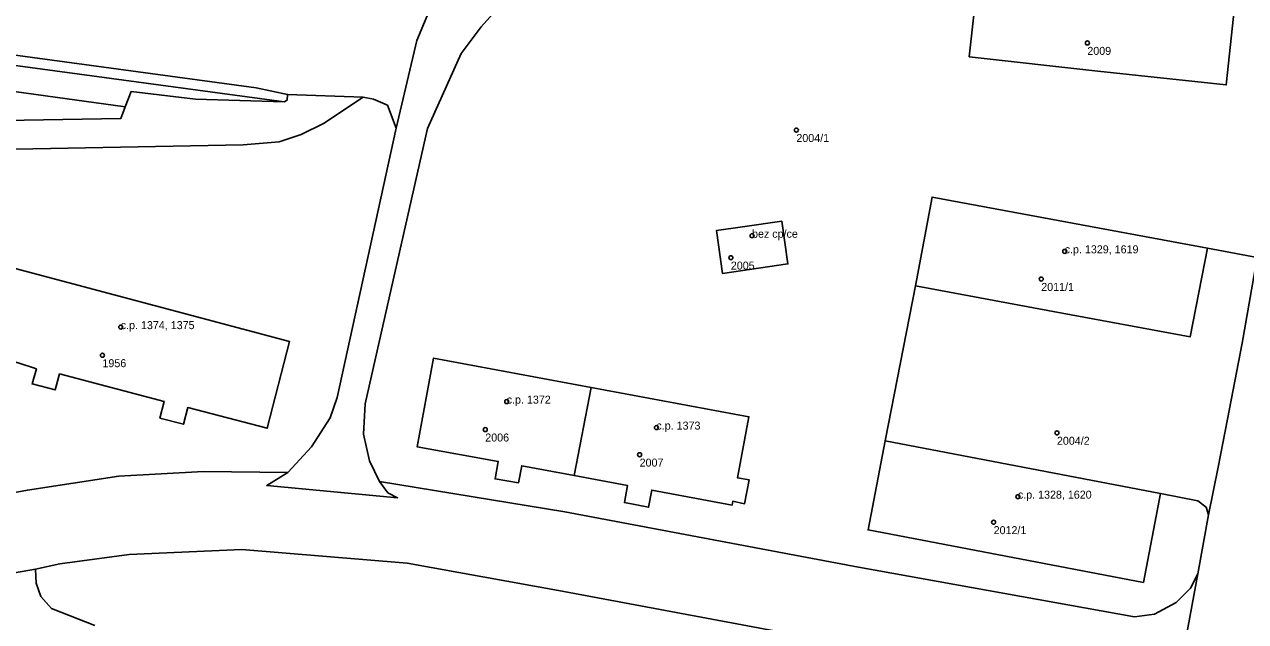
# Model space of a CAD drawing. Extents: x -878211 to -870363, y -1058464 to -1052522.
# Drawn here: x -874721.8 to -874569.2, y -1055438.7 to -1055364 of the extents above; entities that cross this region are included whole.
import ezdxf

# ---------------------------------------------------------------- set-up
doc = ezdxf.new("R2010")
doc.units = 0
for name, color, linetype in [('Definiční body', 7, 'Continuous'), ('Polygon budovy', 7, 'Continuous'), ('Polygon parcely', 7, 'Continuous')]:
    doc.layers.add(name, color=color, linetype=linetype)

msp = doc.modelspace()

# ---------------------------------------------------------------- linework, layer by layer
at = {"layer": 'Definiční body'}
for centre in [(-874588.94, -1055366.30994), (-874625.3, -1055377.20994), (-874630.84, -1055390.42994), (-874633.49, -1055393.16994), (-874591.77, -1055392.37994), (-874594.7, -1055395.83994), (-874709.73, -1055401.85994), (-874712.02, -1055405.37994), (-874661.5, -1055411.17994), (-874664.18, -1055414.67994), (-874642.79, -1055414.42994), (-874592.74, -1055415.08994), (-874644.89, -1055417.81994), (-874597.62, -1055423.06994), (-874600.65, -1055426.26994)]:
    msp.add_circle(centre, 0.25, dxfattribs=at)
at = {"layer": 'Polygon budovy'}
for points in [[(-874603.7, -1055368.03), (-874587.61, -1055369.83), (-874571.58, -1055371.56), (-874570.53, -1055361.83), (-874586.6, -1055360.07), (-874602.64, -1055358.28)], [(-874573.93, -1055391.98), (-874608.35, -1055385.58), (-874610.43, -1055396.68), (-874593.21, -1055399.91), (-874576.08, -1055403.06)], [(-874634.55, -1055395.13), (-874626.36, -1055393.95), (-874627.13, -1055388.61), (-874632.03, -1055389.31), (-874635.29, -1055389.78)], [(-874730.73, -1055400.52), (-874731.49, -1055403.42), (-874730.05, -1055403.78), (-874730.18, -1055404.3), (-874722.57, -1055406.34), (-874720.28, -1055407.09), (-874720.81, -1055408.97), (-874717.94, -1055409.72), (-874717.37, -1055407.72), (-874704.3, -1055411.16), (-874704.84, -1055413.26), (-874701.91, -1055414.01), (-874701.36, -1055411.92), (-874691.42, -1055414.51), (-874688.63, -1055403.65), (-874727.36, -1055393.37), (-874729.29, -1055400.9)], [(-874672.71, -1055416.82), (-874662.55, -1055418.66), (-874662.95, -1055420.84), (-874660.02, -1055421.32), (-874659.63, -1055419.21), (-874653.07, -1055420.43), (-874650.95, -1055409.4), (-874670.64, -1055405.74)], [(-874633.33, -1055424.12), (-874633.24, -1055423.65), (-874631.77, -1055423.95), (-874631.21, -1055420.96), (-874632.67, -1055420.71), (-874631.24, -1055413.07), (-874650.95, -1055409.4), (-874653.07, -1055420.43), (-874646.39, -1055421.68), (-874646.79, -1055423.81), (-874643.77, -1055424.4), (-874643.38, -1055422.25)], [(-874579.8, -1055422.67), (-874614.19, -1055416.09), (-874616.34, -1055427.23), (-874581.94, -1055433.79)]]:
    msp.add_lwpolyline(points, close=True, dxfattribs=at)
at = {"layer": 'Polygon parcely'}
for points in [[(-874688.89, -1055372.74), (-874679.45, -1055373.08), (-874678.16, -1055373.36), (-874676.41, -1055374.1), (-874675.33, -1055376.98), (-874672.74, -1055366), (-874670.6, -1055360.88), (-874670.01, -1055359.35), (-874677.82, -1055352.57), (-874688.32, -1055346.05), (-874704.27, -1055339.03), (-874720.65, -1055333.29), (-874729.47, -1055363.39), (-874731.53, -1055366.67), (-874692.8, -1055371.94)], [(-874587.61, -1055369.83), (-874571.58, -1055371.56), (-874570.53, -1055361.83), (-874586.6, -1055360.07), (-874602.64, -1055358.28), (-874603.7, -1055368.03)], [(-874587.61, -1055369.83), (-874603.7, -1055368.03), (-874602.64, -1055358.28), (-874586.6, -1055360.07), (-874570.53, -1055361.83), (-874571.58, -1055371.56)], [(-874709.16, -1055374.3), (-874708.44, -1055372.39), (-874700.41, -1055373.35), (-874689.3, -1055373.67), (-874733.41, -1055367.7), (-874748.67, -1055368.17), (-874727.94, -1055371.7)], [(-874576.08, -1055403.06), (-874573.93, -1055391.98), (-874608.35, -1055385.58), (-874610.43, -1055396.68), (-874593.21, -1055399.91)], [(-874627.13, -1055388.61), (-874632.03, -1055389.31), (-874635.29, -1055389.78), (-874634.55, -1055395.13), (-874626.36, -1055393.95)], [(-874627.13, -1055388.61), (-874626.36, -1055393.95), (-874634.55, -1055395.13), (-874635.29, -1055389.78), (-874632.03, -1055389.31)], [(-874573.79, -1055425.34), (-874572.59, -1055419.37), (-874571.41, -1055413.36), (-874569.61, -1055403.85), (-874567.71, -1055393.14), (-874573.93, -1055391.98), (-874576.08, -1055403.06), (-874593.21, -1055399.91), (-874610.43, -1055396.68), (-874614.19, -1055416.09), (-874579.8, -1055422.67), (-874575.13, -1055423.59), (-874574.1, -1055424.39)], [(-874722.57, -1055406.34), (-874720.28, -1055407.09), (-874720.81, -1055408.97), (-874717.94, -1055409.72), (-874717.37, -1055407.72), (-874704.3, -1055411.16), (-874704.84, -1055413.26), (-874701.91, -1055414.01), (-874701.36, -1055411.92), (-874691.42, -1055414.51), (-874688.63, -1055403.65), (-874727.36, -1055393.37), (-874729.29, -1055400.9), (-874730.73, -1055400.52), (-874731.49, -1055403.42), (-874730.05, -1055403.78), (-874730.18, -1055404.3)], [(-874722.57, -1055406.34), (-874730.18, -1055404.3), (-874730.05, -1055403.78), (-874731.49, -1055403.42), (-874730.73, -1055400.52), (-874729.29, -1055400.9), (-874727.36, -1055393.37), (-874688.63, -1055403.65), (-874691.42, -1055414.51), (-874701.36, -1055411.92), (-874701.91, -1055414.01), (-874704.84, -1055413.26), (-874704.3, -1055411.16), (-874717.37, -1055407.72), (-874717.94, -1055409.72), (-874720.81, -1055408.97), (-874720.28, -1055407.09)], [(-874662.95, -1055420.84), (-874660.02, -1055421.32), (-874659.63, -1055419.21), (-874653.07, -1055420.43), (-874650.95, -1055409.4), (-874670.64, -1055405.74), (-874672.71, -1055416.82), (-874662.55, -1055418.66)], [(-874653.07, -1055420.43), (-874659.63, -1055419.21), (-874660.02, -1055421.32), (-874662.95, -1055420.84), (-874662.55, -1055418.66), (-874672.71, -1055416.82), (-874670.64, -1055405.74), (-874650.95, -1055409.4), (-874631.24, -1055413.07), (-874632.67, -1055420.71), (-874631.21, -1055420.96), (-874631.77, -1055423.95), (-874633.24, -1055423.65), (-874633.33, -1055424.12), (-874643.38, -1055422.25), (-874643.77, -1055424.4), (-874646.79, -1055423.81), (-874646.39, -1055421.68)], [(-874633.33, -1055424.12), (-874633.24, -1055423.65), (-874631.77, -1055423.95), (-874631.21, -1055420.96), (-874632.67, -1055420.71), (-874631.24, -1055413.07), (-874650.95, -1055409.4), (-874653.07, -1055420.43), (-874646.39, -1055421.68), (-874646.79, -1055423.81), (-874643.77, -1055424.4), (-874643.38, -1055422.25)], [(-874581.94, -1055433.79), (-874579.8, -1055422.67), (-874614.19, -1055416.09), (-874616.34, -1055427.23)]]:
    msp.add_lwpolyline(points, close=True, dxfattribs=at)
for points in [[(-874560.94, -1055355.08), (-874567.71, -1055393.14), (-874569.61, -1055403.85), (-874571.41, -1055413.36), (-874572.59, -1055419.37), (-874573.79, -1055425.34), (-874575.15, -1055432.71), (-874579.03, -1055453.97), (-874579.11, -1055457.15), (-874583.9, -1055482.52), (-874585.84, -1055492.73), (-874590.02, -1055515.36), (-874591.77, -1055525.51), (-874593.79, -1055535.88), (-874597.33, -1055555.06), (-874579.53, -1055563.4), (-874563.85, -1055568.81)], [(-874670.6, -1055360.88), (-874672.74, -1055366), (-874675.33, -1055376.98), (-874682.7, -1055410.66), (-874683.58, -1055413.22), (-874685.88, -1055416.85), (-874688.86, -1055420.03), (-874691.49, -1055421.68), (-874675.13, -1055423.2), (-874676.34, -1055422.59), (-874677.39, -1055421.16), (-874678.63, -1055418.59), (-874679.39, -1055415.23), (-874679.2, -1055411.46), (-874671.4, -1055377.03), (-874667.18, -1055367.64), (-874664.7, -1055364.31), (-874661.34, -1055360.55)], [(-874661.34, -1055360.55), (-874664.7, -1055364.31), (-874667.18, -1055367.64), (-874671.4, -1055377.03), (-874679.2, -1055411.46), (-874679.39, -1055415.23), (-874678.63, -1055418.59), (-874677.39, -1055421.16), (-874654.23, -1055424.97), (-874617.55, -1055431.88), (-874583.04, -1055438.12), (-874580.53, -1055437.75), (-874577.83, -1055436.32), (-874576.04, -1055434.52), (-874575.15, -1055432.71), (-874573.79, -1055425.34), (-874574.1, -1055424.39), (-874575.13, -1055423.59), (-874579.8, -1055422.67), (-874581.94, -1055433.79), (-874616.34, -1055427.23), (-874614.19, -1055416.09), (-874610.43, -1055396.68), (-874608.35, -1055385.58), (-874573.93, -1055391.98), (-874567.71, -1055393.14)], [(-874733.41, -1055367.7), (-874689.3, -1055373.67), (-874688.93, -1055373.46), (-874688.89, -1055372.74), (-874692.8, -1055371.94), (-874731.53, -1055366.67)], [(-874770.15, -1055376.81), (-874709.71, -1055375.75), (-874709.16, -1055374.3), (-874727.94, -1055371.7)], [(-874764.53, -1055380.39), (-874694.45, -1055379.07), (-874689.93, -1055378.69), (-874687.17, -1055377.75), (-874684.39, -1055376.4), (-874679.45, -1055373.08), (-874688.89, -1055372.74), (-874688.93, -1055373.46), (-874689.3, -1055373.67), (-874700.41, -1055373.35), (-874708.44, -1055372.39), (-874709.16, -1055374.3), (-874709.71, -1055375.75), (-874770.15, -1055376.81)], [(-874735.07, -1055424.77), (-874721.39, -1055422.24), (-874709.98, -1055420.51), (-874699.39, -1055419.91), (-874688.86, -1055420.03), (-874685.88, -1055416.85), (-874683.58, -1055413.22), (-874682.7, -1055410.66), (-874675.33, -1055376.98), (-874676.41, -1055374.1), (-874678.16, -1055373.36), (-874679.45, -1055373.08), (-874684.39, -1055376.4), (-874687.17, -1055377.75), (-874689.93, -1055378.69), (-874694.45, -1055379.07), (-874764.53, -1055380.39)], [(-874579.03, -1055453.97), (-874575.15, -1055432.71), (-874576.04, -1055434.52), (-874577.83, -1055436.32), (-874580.53, -1055437.75), (-874583.04, -1055438.12), (-874617.55, -1055431.88), (-874654.23, -1055424.97), (-874677.39, -1055421.16), (-874676.34, -1055422.59), (-874675.13, -1055423.2), (-874691.49, -1055421.68), (-874688.86, -1055420.03), (-874699.39, -1055419.91), (-874709.98, -1055420.51), (-874721.39, -1055422.24), (-874735.07, -1055424.77)], [(-874726.87, -1055433.26), (-874720.38, -1055432.14), (-874717.34, -1055431.49), (-874708.7, -1055430.32), (-874694.59, -1055429.69), (-874673.96, -1055431.41), (-874655.01, -1055434.81), (-874617.37, -1055441.86)], [(-874617.37, -1055441.86), (-874655.01, -1055434.81), (-874673.96, -1055431.41), (-874694.59, -1055429.69), (-874708.7, -1055430.32), (-874717.34, -1055431.49), (-874720.38, -1055432.14), (-874720.31, -1055433.89), (-874719.73, -1055435.57), (-874718.37, -1055437.06), (-874712.96, -1055439.19)], [(-874712.96, -1055439.19), (-874718.37, -1055437.06), (-874719.73, -1055435.57), (-874720.31, -1055433.89), (-874720.38, -1055432.14), (-874726.87, -1055433.26)]]:
    msp.add_lwpolyline(points, dxfattribs=at)

# ---------------------------------------------------------------- texts
at = {"layer": 'Definiční body'}
for s, p in [('2009', (-874588.94, -1055367.799)), ('2004/1', (-874625.3, -1055378.699)), ('bez cp/ce', (-874630.84, -1055390.679)), ('c.p. 1329, 1619', (-874591.77, -1055392.629)), ('2005', (-874633.49, -1055394.659)), ('2011/1', (-874594.7, -1055397.329)), ('c.p. 1374, 1375', (-874709.73, -1055402.11)), ('1956', (-874712.02, -1055406.869)), ('c.p. 1372', (-874661.5, -1055411.429)), ('c.p. 1373', (-874642.79, -1055414.679)), ('2006', (-874664.18, -1055416.169)), ('2004/2', (-874592.74, -1055416.579)), ('2007', (-874644.89, -1055419.309)), ('c.p. 1328, 1620', (-874597.62, -1055423.32)), ('2012/1', (-874600.65, -1055427.759))]:
    msp.add_text(s, height=0.999996, dxfattribs=at).set_placement(p)

doc.saveas('drawing.dxf')
